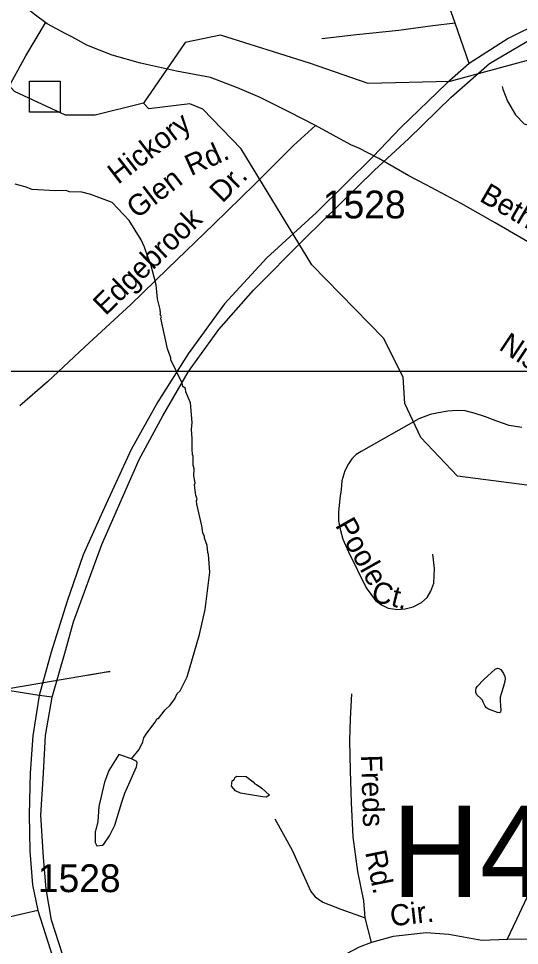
# Model space of a CAD drawing. Extents: x 1547597 to 1699558, y 810033 to 920809.
# Drawn here: x 1618527 to 1620780, y 872171 to 876336 of the extents above; entities that cross this region are included whole.
import ezdxf

# ---------------------------------------------------------------- set-up
doc = ezdxf.new("R2010")
doc.units = 0
for name, color, linetype in [('Exist Hydrographic Creek Single Shore', 7, 'Continuous'), ('Exist Hydrographic Misc Water Feature', 7, 'Continuous'), ('Exist Road Non-System Structure Non-Sys Other CELL', 7, 'Continuous'), ('Exist Road Non-System Type 51', 7, 'Continuous'), ('Exist Road Non-System Type 51 Label', 7, 'Continuous'), ('Exist Road Primary US Structure Non-Sys NCDOT Number Label', 7, 'Continuous'), ('Exist Road Secondary Type 51 Divided Attributed', 7, 'Continuous'), ('Exist Road Secondary Type 51 Number Label', 7, 'Continuous'), ('Exist Road Secondary Type 51 Undivided 4 Lane Attributed', 7, 'Continuous'), ('Map Preparation Inset Cut Line', 7, 'Continuous')]:
    doc.layers.add(name, color=color, linetype=linetype)

msp = doc.modelspace()

# ---------------------------------------------------------------- linework, layer by layer
at = {"layer": 'Exist Hydrographic Creek Single Shore'}
for points in [[(1619089.8, 875956), (1618871.7, 875901.4), (1618738.8, 875900.9), (1618509.8, 876008.1), (1618202.8, 876351.6), (1617679.8, 876542.8), (1617432.8, 876734.9), (1617096.8, 877191.5), (1616808.7, 877479.7), (1616205.8, 877935), (1615893.8, 878233.6), (1615694.8, 878336.1)], [(1625135.8, 874851.7), (1624912.8, 875043.4), (1624798.8, 875180.3), (1624620.8, 875617.2), (1624505.9, 875734.5), (1624339.8, 875777.2), (1624113.8, 875712.9), (1623953.9, 875634.1), (1623810.8, 875518.8), (1623701.8, 875468.5), (1623584.8, 875480.7), (1622672.8, 875840.6), (1622442.4, 875914.4), (1622304.7, 875950.4), (1621335.8, 876209.2), (1620826.8, 876150.6), (1620466.7, 876052.8), (1620099.8, 876043.9), (1619836.3, 876135.7), (1619435.7, 876261), (1619276.8, 876228), (1619089.8, 875956)], [(1622373.8, 872793.7), (1622233.8, 872895.1), (1622085.8, 873032.7), (1621684.7, 873602.3), (1621461.8, 873807), (1621263.8, 873935.7), (1621090.8, 874103.3), (1620858.8, 874232.9), (1620500.8, 874279.4), (1620336.7, 874453.5), (1620263.7, 874606), (1620256.8, 874724.3), (1620167.8, 874900.1), (1619846.8, 875228.4), (1619528.7, 875750.2), (1619355.8, 875927.8), (1619297.7, 875951.8), (1619113.8, 875929.4), (1619089.8, 875956)]]:
    msp.add_lwpolyline(points, dxfattribs=at)
at = {"layer": 'Exist Hydrographic Misc Water Feature'}
for p, q in [((1619035.9, 873009.1), (1618978.3, 873028.5)), ((1619059.5, 872997.6), (1619035.9, 873009.1))]:
    msp.add_line(p, q, dxfattribs=at)
for points in [[(1619035.9, 873009.1), (1619069.9, 873051.8), (1619086.9, 873085.1), (1619091.1, 873103.1), (1619103.6, 873124.8), (1619142.3, 873174.1), (1619150.5, 873190), (1619156.6, 873189.9), (1619187.1, 873229.4), (1619209.5, 873251), (1619230, 873278.7), (1619240.3, 873302.5), (1619254.5, 873314.3), (1619285.4, 873377.7), (1619340.5, 873568.7), (1619366.3, 873680.3), (1619386.9, 873847.9), (1619382.2, 873928), (1619378.3, 873936.1), (1619374.8, 873968.2), (1619363.5, 874000.4), (1619363.6, 874008.4), (1619355.8, 874024.5), (1619352.3, 874056.5), (1619329.8, 874152.9), (1619328.1, 874168.9), (1619330.2, 874176.9), (1619324.5, 874193), (1619319.3, 874241.1), (1619321.4, 874249), (1619315.9, 874281.1), (1619316.4, 874313.1), (1619312.7, 874329.2), (1619313.3, 874369.2), (1619309.4, 874377.2), (1619307.9, 874401.2), (1619308.6, 874449.2), (1619305.2, 874489.3), (1619307.8, 874521.2), (1619301.2, 874609.3), (1619280, 874657.7), (1619278.3, 874673.7), (1619266.4, 874681.9), (1619262.7, 874698), (1619212.3, 874802.8), (1619212.4, 874810.8), (1619197.2, 874851), (1619167.3, 874989.5), (1619169.5, 874995.5), (1619163.6, 875005.6), (1619165.7, 875011.6), (1619163.9, 875027.6), (1619152.8, 875075.8), (1619145.8, 875139.8), (1619121.3, 875236.3), (1619109.7, 875260.5), (1619094.5, 875308.7), (1619079, 875341), (1619024.4, 875427.9), (1618947.8, 875509.1), (1618852.4, 875544.8), (1618812.6, 875555.5), (1618756.6, 875556.4), (1618740.7, 875562.7), (1618692.7, 875561.4), (1618588.9, 875567.3), (1618557.1, 875579.8), (1618512.1, 875592.1)], [(1620589.3, 873334.5), (1620619.3, 873365.5), (1620670.7, 873412.7), (1620680.2, 873416.8), (1620687.4, 873415.6), (1620695.3, 873410.8), (1620708.3, 873393.3), (1620714.2, 873378.7), (1620716, 873370.8), (1620714.3, 873357.5), (1620706.8, 873329.2), (1620696.6, 873301.6), (1620693, 873286.9), (1620692.1, 873272.1), (1620694, 873247), (1620695.4, 873227.6), (1620694.4, 873219.7), (1620690.2, 873216.8), (1620680.8, 873218), (1620640, 873232.5), (1620631, 873238.3), (1620625.4, 873246.4), (1620616.9, 873263.9), (1620612.8, 873273.5), (1620606.5, 873280.7), (1620588.4, 873296.9), (1620583.3, 873306.9), (1620583.4, 873317.4), (1620585.1, 873327.3), (1620589.3, 873334.5)], [(1618978.3, 873028.5), (1618932.9, 872957.7), (1618922.5, 872927.8), (1618914.1, 872904.1), (1618888.4, 872794.5), (1618883.3, 872728.5), (1618876.8, 872696.6), (1618872.6, 872680.8), (1618871.7, 872632.8), (1618879.5, 872618.6), (1618905.6, 872622.2), (1618911.6, 872626.1), (1618936.2, 872663.6), (1618960.9, 872711.2), (1618992.6, 872814.7), (1619005.2, 872854.5), (1619057.1, 872973.6), (1619061.4, 872989.6), (1619059.5, 872997.6)], [(1619656.5, 872846.8), (1619640.7, 872837.8), (1619624.7, 872838), (1619525, 872855.8), (1619503.2, 872866.1), (1619485.5, 872886.4), (1619487.9, 872910.3), (1619498, 872918.2), (1619500.1, 872926.1), (1619508.2, 872932), (1619550.2, 872929.3), (1619581.8, 872906.7), (1619589.6, 872896.7), (1619597.6, 872894.5), (1619621.3, 872878.1), (1619656.5, 872846.8)]]:
    msp.add_lwpolyline(points, dxfattribs=at)
at = {"layer": 'Exist Road Non-System Structure Non-Sys Other CELL'}
msp.add_lwpolyline([(1618576.4, 876054), (1618715.4, 876054), (1618715.4, 875914.9), (1618576.4, 875914.9)], close=True, dxfattribs=at)
at = {"layer": 'Exist Road Non-System Type 51'}
for p, q in [((1620553.2, 876133.4), (1620490.8, 876315.2)), ((1620115.1, 872184.8), (1620086.5, 872295))]:
    msp.add_line(p, q, dxfattribs=at)
for points in [[(1620147.5, 875706.4), (1620057.7, 875752.8), (1620021, 875768.8), (1619862.1, 875854.5), (1619742.9, 875916), (1619613.7, 875981.4), (1619512.1, 876024.5), (1619390.8, 876070), (1619237.3, 876099.7), (1619075.7, 876135.4), (1618948.2, 876170.8), (1618834.8, 876216.2), (1618767.1, 876253), (1618737.1, 876269), (1618655.9, 876312.3), (1618598.5, 876354.9), (1618503.5, 876433.8), (1618372.8, 876565.4), (1618256.2, 876686.6), (1618120, 876826.2), (1617991.5, 876953.5)], [(1620490.8, 876315.2), (1620455.9, 876411.6), (1620413.5, 876548.1), (1620390.1, 876598.4), (1620372.3, 876618.6), (1620346.5, 876628.9), (1620298.5, 876631.3), (1620150.4, 876619.1), (1619932.4, 876605.5), (1619786.3, 876597.3)], [(1618367.3, 875555.8), (1618422.3, 875730.1), (1618449.8, 875928.9), (1618492.6, 876045.1), (1618559.8, 876167.4), (1618648.4, 876316.2)], [(1620490.8, 876315.2), (1620390.7, 876302.4), (1620236.6, 876282.2), (1620046.5, 876262.4), (1619890.4, 876244.2)], [(1620702.4, 876030.3), (1620704.3, 876018), (1620726.4, 875964.4), (1620761.5, 875903.6), (1620800.4, 875862.5), (1620826.7, 875855), (1620873.3, 875866.5), (1620934.1, 875923.7), (1621021, 875960.1), (1621107.3, 875970.2), (1621160.7, 875968.2)], [(1619862.1, 875854.5), (1619763.2, 875765.7), (1619589.4, 875591.7), (1619405.4, 875411.9), (1619197.4, 875210.4), (1619031.7, 875050.3), (1618825.7, 874860.8), (1618658, 874702.7), (1618533, 874596.1)], [(1621186.3, 875107.6), (1621151.3, 875128.1), (1620863.3, 875305.3), (1620670.7, 875417.4), (1620517.8, 875505.2), (1620360.8, 875589), (1620282.7, 875629.1), (1620147.5, 875706.4)], [(1620790.1, 874498.2), (1620732.6, 874507.8), (1620678.3, 874527), (1620627.1, 874546.2), (1620576, 874562.2), (1620536, 874573.4), (1620499.3, 874575), (1620457.8, 874571.8), (1620415.7, 874564.3), (1620377.9, 874555.8), (1620326.8, 874536.6), (1620067.9, 874389.5), (1620045.6, 874376.7), (1620026.4, 874357.5), (1620010.4, 874335.2), (1619994.4, 874303.2), (1619981.7, 874258.4), (1619978.5, 874220.1), (1619972.1, 874178.5), (1619965.7, 874117.7), (1619965.7, 874079.4), (1619975.3, 874034.6), (1619984.9, 873996.2), (1620010.4, 873938.7), (1620090.9, 873778), (1620131.8, 873721.3), (1620159, 873700.7), (1620189.4, 873686.1), (1620230.9, 873679.7), (1620266, 873682.9), (1620301.2, 873692.5), (1620339.5, 873711.7), (1620365.1, 873734.1), (1620381.1, 873762.8), (1620393.9, 873798), (1620397.1, 873865.1), (1620390.7, 873929.1)], [(1620724.9, 872197.8), (1620768, 872289.4), (1620847.7, 872458.3), (1620941.9, 872651.3), (1621048.1, 872867.9), (1621122, 873025.1), (1621185.3, 873156.2), (1621230.3, 873243.8), (1621262, 873391.7), (1621273.1, 873555.6), (1621257.4, 873702.3), (1621234.5, 873874.9), (1621231, 874015.4), (1621221.5, 874152.9), (1621205.5, 874309.6), (1621186.3, 874453.5), (1621157.7, 874543)], [(1618837.5, 873385), (1618913.6, 873398.1), (1618939, 873402.5), (1618349, 873301.2), (1617750.4, 873160.2), (1616976.9, 872868)], [(1620086.5, 872295), (1620079.3, 872371.2), (1620052.8, 872503.4), (1620032.5, 872659.6), (1620024.2, 872811.6), (1620019.8, 872957.6), (1620017.2, 873089.7), (1620020.5, 873189.5), (1620025.7, 873301.5)], [(1619679.5, 872739.6), (1619757.9, 872598.7), (1619812.7, 872476.1), (1619841.8, 872413.9), (1619861.5, 872389.7), (1619895.3, 872365.2), (1619976.9, 872334.3), (1620086.5, 872295)], [(1618614.5, 872327.2), (1618516.5, 872305.7), (1618440, 872287.3), (1618384.8, 872275.1)], [(1620724.9, 872197.8), (1620611, 872193.1), (1620461.5, 872220.8), (1620359.5, 872228.1), (1620211.5, 872211.7), (1620115.1, 872184.8)], [(1620115.1, 872184.8), (1620059.1, 872163.5), (1619998.8, 872132.1), (1619956.5, 872108.6), (1619887.9, 872063.3), (1619815.1, 871984.4), (1619725.9, 871867.3), (1619650.6, 871740.2), (1619570.8, 871575.3), (1619516.6, 871483.8)], [(1621239.6, 871916.2), (1621225.5, 871964), (1621190.1, 872031.3), (1621143.5, 872097.1), (1621102.2, 872139.5), (1621058.5, 872174), (1620992.8, 872192.8), (1620852.8, 872198.4), (1620724.9, 872197.8)]]:
    msp.add_lwpolyline(points, dxfattribs=at)
at = {"layer": 'Exist Road Secondary Type 51 Divided Attributed'}
for points in [[(1621379.5, 876408.5), (1621336.7, 876435.5), (1621271, 876430.3), (1621142.8, 876413.2), (1621025.2, 876376.8), (1620879.9, 876321.2), (1620728.1, 876246.4), (1620552.8, 876133), (1620452.4, 876045.3), (1620245, 875844.3), (1620121.4, 875715.1), (1619867.3, 875464), (1619644.4, 875259.7), (1619453.1, 875054), (1619290.2, 874829.4), (1619154.3, 874613.5), (1619033.3, 874399.6), (1618904.4, 874118.8), (1618817.7, 873926), (1618746.4, 873717.7), (1618674.9, 873489), (1618620.3, 873294.5)], [(1618678.8, 873286.3), (1618738.5, 873494.8), (1618775.2, 873624.6), (1618902.3, 873971.7), (1619069.7, 874354.3), (1619175.7, 874551), (1619291.3, 874749.7), (1619428.2, 874938.7), (1619583.4, 875114.9), (1619812.7, 875346.4), (1620127.9, 875653.9), (1620280.1, 875794.7), (1620472.8, 875981.8), (1620645.6, 876133.3), (1620830.6, 876243.2), (1621007.9, 876326.2), (1621142.8, 876358.9), (1621346.2, 876382.2), (1621379.5, 876408.5)], [(1618620.3, 873294.5), (1618592, 873113.3), (1618579.7, 872946.5), (1618574.7, 872759.2), (1618577.8, 872593.8), (1618590, 872443.6), (1618614.5, 872327.2), (1618682.1, 872117.5), (1618743.2, 871939.8), (1618779.7, 871774.2), (1618815.4, 871568.5), (1618827.2, 871428.1)], [(1618878.8, 871433.1), (1618873.1, 871580.3), (1618823.7, 871784.3), (1618786.6, 871952.1), (1618725, 872131.6), (1618676.4, 872284.7), (1618652.3, 872425.1), (1618640.1, 872566.8), (1618628, 872755.6), (1618640.1, 872944.5), (1618648, 873114), (1618678.8, 873286.3)]]:
    msp.add_lwpolyline(points, dxfattribs=at)
at = {"layer": 'Exist Road Secondary Type 51 Undivided 4 Lane Attributed'}
for points in [[(1618620.3, 873294.5), (1618261.3, 873350.8), (1617605.9, 873466.1), (1617399.2, 873501.5), (1617141.1, 873530.6), (1617060.3, 873528.8), (1616993, 873508.8), (1616906, 873467.7), (1616830.2, 873428.1), (1616710, 873357.7)], [(1618678.8, 873286.3), (1618620.3, 873294.5)]]:
    msp.add_lwpolyline(points, dxfattribs=at)
at = {"layer": 'Map Preparation Inset Cut Line'}
for points in [[(1633724, 874749.3), (1571208, 874749.3), (1571208, 917817.4), (1633724, 917817.4)], [(1633724, 874749.3), (1571208, 874749.3), (1571208, 831307.2), (1633724, 831307.2)]]:
    msp.add_lwpolyline(points, close=True, dxfattribs=at)

# ---------------------------------------------------------------- texts
at = {"layer": 'Exist Road Non-System Type 51 Label'}
for s, rotation, p in [('Hickory', 37.6686, (1618974.9, 875587.6)), ('Rd.', 24.3572, (1619302.3, 875626.7)), ('Glen', 37.6686, (1619060, 875433)), ('Dr.', 45.0238, (1619444.2, 875503.2)), ('Bethabara', 329.7861, (1620594.9, 875518.5)), ('Edgebrook', 44.0894, (1618918.7, 874997.7)), ('Nisbet', 326.378, (1620682.4, 874851.1)), ('Poole', 299.4574, (1619948.8, 874059)), ('Ct.', 345.9534, (1620108.7, 873719.1)), ('Freds', 271.743, (1620066.9, 873026.3)), ('Rd.', 281.3468, (1620085.6, 872589.9)), ('Cir.', 6.3242, (1620202.9, 872256.5))]:
    msp.add_text(s, height=95, rotation=rotation, dxfattribs=at).set_placement(p)
at = {"layer": 'Exist Road Primary US Structure Non-Sys NCDOT Number Label'}
msp.add_text('H438', height=410.1, dxfattribs=at).set_placement((1620205.4, 872388.7))
at = {"layer": 'Exist Road Secondary Type 51 Number Label'}
for p in [(1619895.8, 875437.6), (1618614.5, 872410.4)]:
    msp.add_text('1528', height=125, dxfattribs=at).set_placement(p)

doc.saveas('drawing.dxf')
